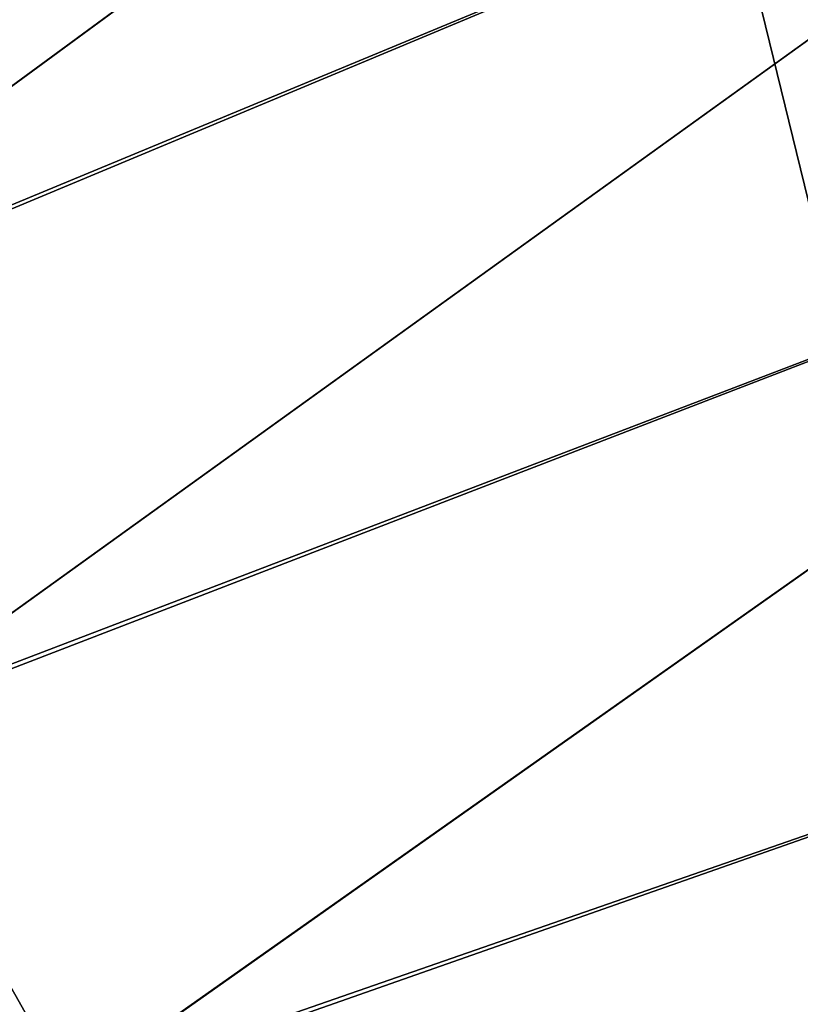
# Model space of a CAD drawing. Header units: metres. Extents: x -1 to 1402, y -1402 to 1.
# Tile 439 of 453: x 1312 to 1343, y -255 to -216. Entities that reach past the tile are written whole.
import ezdxf

# ---------------------------------------------------------------- set-up
doc = ezdxf.new("R2010")
doc.units = ezdxf.units.M

msp = doc.modelspace()

# ---------------------------------------------------------------- linework, layer by layer
at = {"layer": 'None'}
for points in [[(1343.435669, -225.131134, -83.5), (1336.431641, -196.508362, -83.5), (1370.319824, -206.204422, -83.5)], [(1343.435669, -225.131134, -80), (1370.319824, -206.204422, -80), (1336.431641, -196.508362, -80)], [(1343.435669, -225.131134, -620), (1336.431641, -196.508362, -620), (1370.319824, -206.204422, -620)], [(1343.435669, -225.131134, -616.5), (1370.319824, -206.204422, -616.5), (1336.431641, -196.508362, -616.5)], [(1336.431641, -196.508362, -83.5), (1343.435669, -225.131134, -83.5), (1336.431641, -196.508362, -80)], [(1343.435669, -225.131134, -83.5), (1343.435669, -225.131134, -80), (1336.431641, -196.508362, -80)], [(1336.431641, -196.508362, -620), (1343.435669, -225.131134, -620), (1336.431641, -196.508362, -616.5)], [(1343.435669, -225.131134, -620), (1343.435669, -225.131134, -616.5), (1336.431641, -196.508362, -616.5)]]:
    msp.add_3dface(points, dxfattribs=at)
at = {"layer": 'None0'}
for points in [[(1296.36499, -229.976486), (1359.626465, -183.569412), (1287.155518, -216.062653)], [(1287.766846, -215.585648, -3), (1359.626465, -183.569244, -3), (1296.988281, -229.514313, -3)], [(1364.28894, -201.604111), (1359.626465, -183.569412), (1296.36499, -229.976486)], [(1359.626465, -183.569244, -3), (1364.288818, -201.603928, -3), (1296.988281, -229.514313, -3)], [(1305.071411, -244.210526), (1364.28894, -201.604111), (1296.36499, -229.976486)], [(1296.988281, -229.514313, -3), (1364.288818, -201.603928, -3), (1305.706421, -243.763443, -3)], [(1368.600464, -219.725891), (1364.28894, -201.604111), (1305.071411, -244.210526)], [(1364.288818, -201.603928, -3), (1368.600464, -219.725693, -3), (1305.706421, -243.763443, -3)], [(1313.268799, -258.743652), (1368.600464, -219.725891), (1305.071411, -244.210526)], [(1305.706421, -243.763443, -3), (1368.600464, -219.725693, -3), (1313.915161, -258.311951, -3)], [(1372.559448, -237.927948), (1368.600464, -219.725891), (1313.268799, -258.743652)], [(1368.600464, -219.725693, -3), (1372.559448, -237.927734, -3), (1313.915161, -258.311951, -3)], [(1320.952881, -273.554596), (1372.559448, -237.927948), (1313.268799, -258.743652)], [(1313.915161, -258.311951, -3), (1372.559448, -237.927734, -3), (1321.610474, -273.138519, -3)], [(1376.164429, -256.2034), (1372.559448, -237.927948), (1320.952881, -273.554596)], [(1372.559448, -237.927734, -3), (1376.164429, -256.203186, -3), (1321.610474, -273.138519, -3)], [(1305.706421, -243.763443, -3), (1313.915161, -258.311951, -3), (1262.184326, -269.580231, -32.128632)], [(1261.716064, -271.749847, -29.543488), (1313.268799, -258.743652), (1305.071411, -244.210526)]]:
    msp.add_3dface(points, dxfattribs=at)

doc.saveas('drawing.dxf')
